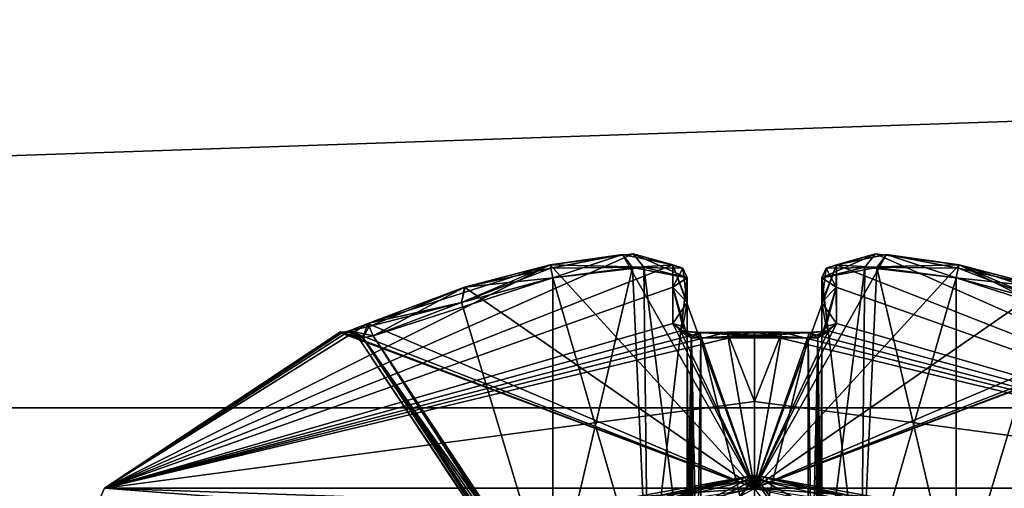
# Model space of a CAD drawing. Extents: x -200 to 200, y -702 to 625.
# Tile 626 of 656: x -105.46 to -98.14, y 549.4 to 552.88. Entities that reach past the tile are written whole.
import ezdxf

# ---------------------------------------------------------------- set-up
doc = ezdxf.new("R2010")
doc.units = 0
doc.header["$LTSCALE"] = 17.087905
for name, color, linetype in [('15', 7, 'CONTINUOUS'), ('16', 7, 'CONTINUOUS'), ('1874', 7, 'CONTINUOUS'), ('1875', 7, 'CONTINUOUS'), ('1892', 7, 'CONTINUOUS'), ('1893', 7, 'CONTINUOUS'), ('2253', 7, 'CONTINUOUS'), ('2254', 7, 'CONTINUOUS'), ('2256', 7, 'CONTINUOUS'), ('2257', 7, 'CONTINUOUS'), ('2747', 7, 'CONTINUOUS'), ('2748', 7, 'CONTINUOUS'), ('3930', 7, 'CONTINUOUS'), ('3935', 7, 'CONTINUOUS'), ('3938', 7, 'CONTINUOUS'), ('3939', 7, 'CONTINUOUS'), ('3940', 7, 'CONTINUOUS'), ('3942', 7, 'CONTINUOUS'), ('3943', 7, 'CONTINUOUS'), ('3944', 7, 'CONTINUOUS'), ('3945', 7, 'CONTINUOUS'), ('3946', 7, 'CONTINUOUS'), ('3947', 7, 'CONTINUOUS'), ('3948', 7, 'CONTINUOUS'), ('3949', 7, 'CONTINUOUS'), ('3950', 7, 'CONTINUOUS'), ('3951', 7, 'CONTINUOUS'), ('3952', 7, 'CONTINUOUS'), ('3953', 7, 'CONTINUOUS'), ('3954', 7, 'CONTINUOUS'), ('3955', 7, 'CONTINUOUS'), ('3956', 7, 'CONTINUOUS'), ('3957', 7, 'CONTINUOUS'), ('3958', 7, 'CONTINUOUS'), ('3960', 7, 'CONTINUOUS'), ('3962', 7, 'CONTINUOUS'), ('3964', 7, 'CONTINUOUS'), ('3970', 7, 'CONTINUOUS'), ('3971', 7, 'CONTINUOUS'), ('3974', 7, 'CONTINUOUS'), ('3975', 7, 'CONTINUOUS'), ('3976', 7, 'CONTINUOUS'), ('3977', 7, 'CONTINUOUS'), ('3978', 7, 'CONTINUOUS'), ('3979', 7, 'CONTINUOUS'), ('3980', 7, 'CONTINUOUS'), ('3984', 7, 'CONTINUOUS'), ('3985', 7, 'CONTINUOUS'), ('3986', 7, 'CONTINUOUS'), ('3987', 7, 'CONTINUOUS'), ('3988', 7, 'CONTINUOUS'), ('3989', 7, 'CONTINUOUS'), ('3990', 7, 'CONTINUOUS'), ('3991', 7, 'CONTINUOUS'), ('3992', 7, 'CONTINUOUS'), ('3993', 7, 'CONTINUOUS'), ('3994', 7, 'CONTINUOUS'), ('3995', 7, 'CONTINUOUS'), ('3996', 7, 'CONTINUOUS'), ('3997', 7, 'CONTINUOUS')]:
    doc.layers.add(name, color=color, linetype=linetype)

msp = doc.modelspace()

# ---------------------------------------------------------------- linework, layer by layer
at = {"layer": '15', "color": 7, "linetype": 'CONTINUOUS'}
for points in [[(160, 550, -11), (160, 539), (-160, 550, -11), (160, 550, -11)], [(160, 550, 11), (-160, 550, 11), (-160, 539), (160, 550, 11)], [(160, 539), (160, 550, 11), (-160, 539), (160, 539)], [(-160, 550, -11), (160, 539), (-160, 539), (-160, 550, -11)]]:
    msp.add_3dface(points, dxfattribs=at)
at = {"layer": '16', "color": 7, "linetype": 'CONTINUOUS'}
for points in [[(160, 561), (-160, 561), (-160, 550, 11), (160, 561)], [(160, 550, 11), (160, 561), (-160, 550, 11), (160, 550, 11)], [(160, 550, -11), (-160, 550, -11), (-160, 561), (160, 550, -11)], [(160, 561), (160, 550, -11), (-160, 561), (160, 561)]]:
    msp.add_3dface(points, dxfattribs=at)
at = {"layer": '1874', "color": 7, "linetype": 'CONTINUOUS'}
for points in [[(-100, 549.5, 25.05), (-114.4997, 528.1479, 16.65), (-103.5128, 548.8595, 26.42), (-100, 549.5, 25.05)], [(-100, 549.5, 16.65), (-114.4997, 528.1479, 16.65), (-100, 549.5, 25.05), (-100, 549.5, 16.65)], [(-109.459, 544.2953, 68.55), (-100, 549.5, 68.55), (-105.1491, 548.0987, 51.65), (-109.459, 544.2953, 68.55)], [(-105.1491, 548.0987, 51.65), (-100, 549.5, 68.55), (-104.0822, 548.6304, 54.7596), (-105.1491, 548.0987, 51.65)], [(-104.0822, 548.6304, 54.7596), (-100, 549.5, 68.55), (-100, 549.5, 56.75), (-104.0822, 548.6304, 54.7596)]]:
    msp.add_3dface(points, dxfattribs=at)
at = {"layer": '1875', "color": 7, "linetype": 'CONTINUOUS'}
for points in [[(-100, 549.5, 56.75), (-85.5352, 529.4963, 68.55), (-96.4803, 548.857, 55.3732), (-100, 549.5, 56.75)], [(-100, 549.5, 16.65), (-95.9103, 548.6271, 27.05), (-90.1709, 543.8064, 16.65), (-100, 549.5, 16.65)], [(-100, 549.5, 16.65), (-100, 549.5, 25.05), (-95.9103, 548.6271, 27.05), (-100, 549.5, 16.65)], [(-100, 549.5, 56.75), (-100, 549.5, 68.55), (-85.5352, 529.4963, 68.55), (-100, 549.5, 56.75)]]:
    msp.add_3dface(points, dxfattribs=at)
at = {"layer": '1892', "color": 7, "linetype": 'CONTINUOUS'}
for points in [[(-113.499, 528.1431, 15.65), (-114.4997, 528.1479, 16.65), (-100, 549.5, 16.65), (-113.499, 528.1431, 15.65)], [(-113.499, 528.1431, 15.65), (-100, 549.5, 16.65), (-100, 549.2071, 15.9429), (-113.499, 528.1431, 15.65)]]:
    msp.add_3dface(points, dxfattribs=at)
at = {"layer": '1893', "color": 7, "linetype": 'CONTINUOUS'}
msp.add_3dface([(-100, 549.5, 16.65), (-90.1709, 543.8064, 16.65), (-100, 549.2071, 15.9429), (-100, 549.5, 16.65)], dxfattribs=at)
at = {"layer": '2253', "color": 7, "linetype": 'CONTINUOUS'}
for points in [[(-96.0297, 548.5355, 27.1108), (-100, 549.5, 25.05), (-100, 549.4707, 25.1207), (-96.0297, 548.5355, 27.1108)], [(-95.9103, 548.6271, 27.05), (-100, 549.5, 25.05), (-96.0297, 548.5355, 27.1108), (-95.9103, 548.6271, 27.05)], [(-100, 549.4, 25.15), (-96.0297, 548.5355, 27.1108), (-100, 549.4707, 25.1207), (-100, 549.4, 25.15)]]:
    msp.add_3dface(points, dxfattribs=at)
at = {"layer": '2254', "color": 7, "linetype": 'CONTINUOUS'}
for points in [[(-100, 549.5, 25.05), (-103.5128, 548.8595, 26.42), (-100, 549.4707, 25.1207), (-100, 549.5, 25.05)], [(-103.5128, 548.8595, 26.42), (-100, 549.4, 25.15), (-100, 549.4707, 25.1207), (-103.5128, 548.8595, 26.42)]]:
    msp.add_3dface(points, dxfattribs=at)
at = {"layer": '2256', "color": 7, "linetype": 'CONTINUOUS'}
for points in [[(-104.0822, 548.6304, 54.7596), (-100, 549.5, 56.75), (-103.963, 548.5387, 54.6987), (-104.0822, 548.6304, 54.7596)], [(-103.963, 548.5387, 54.6987), (-100, 549.5, 56.75), (-100, 549.4707, 56.6793), (-103.963, 548.5387, 54.6987)], [(-100, 549.4, 56.65), (-103.963, 548.5387, 54.6987), (-100, 549.4707, 56.6793), (-100, 549.4, 56.65)]]:
    msp.add_3dface(points, dxfattribs=at)
at = {"layer": '2257', "color": 7, "linetype": 'CONTINUOUS'}
for points in [[(-100, 549.5, 56.75), (-96.4803, 548.857, 55.3732), (-100, 549.4707, 56.6793), (-100, 549.5, 56.75)], [(-96.4803, 548.857, 55.3732), (-100, 549.4, 56.65), (-100, 549.4707, 56.6793), (-96.4803, 548.857, 55.3732)]]:
    msp.add_3dface(points, dxfattribs=at)
at = {"layer": '2747', "color": 7, "linetype": 'CONTINUOUS'}
for points in [[(-100, 549.5, 68.55), (-109.459, 544.2953, 68.55), (-100, 549.4707, 68.6207), (-100, 549.5, 68.55)], [(-109.459, 544.2953, 68.55), (-100, 549.4, 68.65), (-100, 549.4707, 68.6207), (-109.459, 544.2953, 68.55)]]:
    msp.add_3dface(points, dxfattribs=at)
at = {"layer": '2748', "color": 7, "linetype": 'CONTINUOUS'}
for points in [[(-100, 549.5, 68.55), (-85.6361, 529.4913, 68.65), (-85.5352, 529.4963, 68.55), (-100, 549.5, 68.55)], [(-85.6361, 529.4913, 68.65), (-100, 549.5, 68.55), (-100, 549.4707, 68.6207), (-85.6361, 529.4913, 68.65)], [(-100, 549.4, 68.65), (-85.6361, 529.4913, 68.65), (-100, 549.4707, 68.6207), (-100, 549.4, 68.65)]]:
    msp.add_3dface(points, dxfattribs=at)
at = {"layer": '3930', "color": 7, "linetype": 'CONTINUOUS'}
for points in [[(-99.3916, 551.0625, 47.129), (-99.0188, 551.1403, 47.8649), (-100, 549.4038, 43.8167), (-99.3916, 551.0625, 47.129)], [(-99.0188, 551.1403, 47.8649), (-98.479, 551.0625, 48.0416), (-100, 549.4038, 43.8167), (-99.0188, 551.1403, 47.8649)], [(-99.0992, 551.1432, 49.5015), (-99.3916, 551.0625, 50.171), (-95.1667, 549.4038, 48.65), (-99.0992, 551.1432, 49.5015)], [(-98.479, 551.0625, 49.2584), (-99.0992, 551.1432, 49.5015), (-95.1667, 549.4038, 48.65), (-98.479, 551.0625, 49.2584)], [(-99.3916, 550.627, 45.7733), (-99.3916, 551.0625, 47.129), (-100, 549.4038, 43.8167), (-99.3916, 550.627, 45.7733)], [(-98.479, 551.0625, 48.0416), (-97.8441, 550.8953, 48.0418), (-100, 549.4038, 43.8167), (-98.479, 551.0625, 48.0416)], [(-99.3917, 550.8968, 46.4989), (-99.3916, 551.0625, 47.129), (-99.3916, 550.627, 45.7733), (-99.3917, 550.8968, 46.4989)], [(-99.3916, 551.0625, 50.171), (-99.3917, 550.8968, 50.8011), (-95.1667, 549.4038, 48.65), (-99.3916, 551.0625, 50.171)], [(-97.1233, 550.627, 49.2584), (-98.479, 551.0625, 49.2584), (-95.1667, 549.4038, 48.65), (-97.1233, 550.627, 49.2584)], [(-97.8489, 550.8968, 49.2583), (-98.479, 551.0625, 49.2584), (-97.1233, 550.627, 49.2584), (-97.8489, 550.8968, 49.2583)], [(-97.8441, 550.8953, 48.0418), (-97.1233, 550.627, 48.0416), (-100, 549.4038, 43.8167), (-97.8441, 550.8953, 48.0418)], [(-99.3917, 550.8968, 50.8011), (-99.3916, 550.627, 51.5267), (-95.1667, 549.4038, 48.65), (-99.3917, 550.8968, 50.8011)], [(-99.4503, 550.572, 45.6385), (-99.3916, 550.627, 45.7733), (-100, 549.4038, 43.8167), (-99.4503, 550.572, 45.6385)], [(-97.1233, 550.627, 48.0416), (-96.9865, 550.5712, 48.1024), (-100, 549.4038, 43.8167), (-97.1233, 550.627, 48.0416)], [(-99.5944, 550.5545, 45.578), (-99.4503, 550.572, 45.6385), (-100, 549.4038, 43.8167), (-99.5944, 550.5545, 45.578)], [(-96.9865, 550.5712, 48.1024), (-96.928, 550.5545, 48.2444), (-100, 549.4038, 43.8167), (-96.9865, 550.5712, 48.1024)], [(-99.4524, 550.5712, 51.6635), (-99.5944, 550.5545, 51.722), (-95.1667, 549.4038, 48.65), (-99.4524, 550.5712, 51.6635)], [(-99.3916, 550.627, 51.5267), (-99.4524, 550.5712, 51.6635), (-95.1667, 549.4038, 48.65), (-99.3916, 550.627, 51.5267)], [(-100, 550.564, 45.5717), (-99.797, 550.5616, 45.5732), (-100, 550.0479, 44.6519), (-100, 550.564, 45.5717)], [(-96.928, 550.5545, 48.2444), (-96.9216, 550.564, 48.65), (-100, 549.4038, 43.8167), (-96.928, 550.5545, 48.2444)], [(-100, 549.4038, 43.8167), (-96.9216, 550.564, 48.65), (-95.1667, 549.4038, 48.65), (-100, 549.4038, 43.8167)], [(-95.1667, 549.4038, 48.65), (-100, 550.564, 51.7283), (-100, 550.0479, 52.6481), (-95.1667, 549.4038, 48.65)], [(-99.797, 550.5616, 51.7268), (-100, 550.564, 51.7283), (-95.1667, 549.4038, 48.65), (-99.797, 550.5616, 51.7268)], [(-99.797, 550.5616, 45.5732), (-99.5944, 550.5545, 45.578), (-100, 549.4038, 43.8167), (-99.797, 550.5616, 45.5732)], [(-100, 550.0479, 44.6519), (-99.797, 550.5616, 45.5732), (-100, 549.4038, 43.8167), (-100, 550.0479, 44.6519)], [(-99.5944, 550.5545, 51.722), (-99.797, 550.5616, 51.7268), (-95.1667, 549.4038, 48.65), (-99.5944, 550.5545, 51.722)], [(-100, 549.4038, 53.4833), (-95.1667, 549.4038, 48.65), (-100, 550.0479, 52.6481), (-100, 549.4038, 53.4833)]]:
    msp.add_3dface(points, dxfattribs=at)
at = {"layer": '3935', "color": 7, "linetype": 'CONTINUOUS'}
for points in [[(-100.9028, 551.1432, 47.8003), (-100.6084, 551.0625, 47.129), (-104.8333, 549.4038, 48.65), (-100.9028, 551.1432, 47.8003)], [(-101.521, 551.0625, 48.0416), (-100.9028, 551.1432, 47.8003), (-104.8333, 549.4038, 48.65), (-101.521, 551.0625, 48.0416)], [(-101.521, 551.0625, 49.2584), (-100, 549.4038, 53.4833), (-100.9812, 551.1403, 49.4351), (-101.521, 551.0625, 49.2584)], [(-100.9812, 551.1403, 49.4351), (-100, 549.4038, 53.4833), (-100.6084, 551.0625, 50.171), (-100.9812, 551.1403, 49.4351)], [(-104.8333, 549.4038, 48.65), (-100.6084, 551.0625, 47.129), (-100.6083, 550.8968, 46.4989), (-104.8333, 549.4038, 48.65)], [(-102.8767, 550.627, 48.0416), (-101.521, 551.0625, 48.0416), (-104.8333, 549.4038, 48.65), (-102.8767, 550.627, 48.0416)], [(-102.1511, 550.8968, 48.0417), (-101.521, 551.0625, 48.0416), (-102.8767, 550.627, 48.0416), (-102.1511, 550.8968, 48.0417)], [(-102.1559, 550.8953, 49.2582), (-100, 549.4038, 53.4833), (-101.521, 551.0625, 49.2584), (-102.1559, 550.8953, 49.2582)], [(-100.6083, 550.8968, 50.8011), (-100.6084, 551.0625, 50.171), (-100.6084, 550.627, 51.5267), (-100.6083, 550.8968, 50.8011)], [(-100.6084, 551.0625, 50.171), (-100, 549.4038, 53.4833), (-100.6084, 550.627, 51.5267), (-100.6084, 551.0625, 50.171)], [(-100.6084, 550.627, 45.7733), (-104.8333, 549.4038, 48.65), (-100.6083, 550.8968, 46.4989), (-100.6084, 550.627, 45.7733)], [(-102.8767, 550.627, 49.2584), (-100, 549.4038, 53.4833), (-102.1559, 550.8953, 49.2582), (-102.8767, 550.627, 49.2584)], [(-100.5476, 550.5712, 45.6365), (-104.8333, 549.4038, 48.65), (-100.6084, 550.627, 45.7733), (-100.5476, 550.5712, 45.6365)], [(-103.0115, 550.572, 48.1003), (-102.8767, 550.627, 48.0416), (-104.8333, 549.4038, 48.65), (-103.0115, 550.572, 48.1003)], [(-103.072, 550.5545, 48.2444), (-103.0115, 550.572, 48.1003), (-104.8333, 549.4038, 48.65), (-103.072, 550.5545, 48.2444)], [(-100.4056, 550.5545, 45.578), (-104.8333, 549.4038, 48.65), (-100.5476, 550.5712, 45.6365), (-100.4056, 550.5545, 45.578)], [(-103.072, 550.5545, 49.0556), (-100, 549.4038, 53.4833), (-103.0135, 550.5712, 49.1976), (-103.072, 550.5545, 49.0556)], [(-103.0135, 550.5712, 49.1976), (-100, 549.4038, 53.4833), (-102.8767, 550.627, 49.2584), (-103.0135, 550.5712, 49.1976)], [(-100.6084, 550.627, 51.5267), (-100, 549.4038, 53.4833), (-100.5497, 550.572, 51.6615), (-100.6084, 550.627, 51.5267)], [(-100.5497, 550.572, 51.6615), (-100, 549.4038, 53.4833), (-100.4056, 550.5545, 51.722), (-100.5497, 550.572, 51.6615)], [(-100, 549.4038, 53.4833), (-103.0784, 550.564, 48.65), (-104.8333, 549.4038, 48.65), (-100, 549.4038, 53.4833)], [(-100, 550.564, 45.5717), (-104.8333, 549.4038, 48.65), (-100.203, 550.5616, 45.5732), (-100, 550.564, 45.5717)], [(-100, 550.564, 45.5717), (-100, 550.0479, 44.6519), (-104.8333, 549.4038, 48.65), (-100, 550.564, 45.5717)], [(-103.0784, 550.564, 48.65), (-103.072, 550.5545, 48.2444), (-104.8333, 549.4038, 48.65), (-103.0784, 550.564, 48.65)], [(-100.203, 550.5616, 45.5732), (-104.8333, 549.4038, 48.65), (-100.4056, 550.5545, 45.578), (-100.203, 550.5616, 45.5732)], [(-103.0784, 550.564, 48.65), (-100, 549.4038, 53.4833), (-103.072, 550.5545, 49.0556), (-103.0784, 550.564, 48.65)], [(-100.4056, 550.5545, 51.722), (-100, 549.4038, 53.4833), (-100.203, 550.5616, 51.7268), (-100.4056, 550.5545, 51.722)], [(-100, 550.0479, 52.6481), (-100, 550.564, 51.7283), (-100.203, 550.5616, 51.7268), (-100, 550.0479, 52.6481)], [(-100, 549.4038, 53.4833), (-100, 550.0479, 52.6481), (-100.203, 550.5616, 51.7268), (-100, 549.4038, 53.4833)], [(-100, 550.0479, 44.6519), (-100, 549.4038, 43.8167), (-104.8333, 549.4038, 48.65), (-100, 550.0479, 44.6519)]]:
    msp.add_3dface(points, dxfattribs=at)
at = {"layer": '3938', "color": 7, "linetype": 'CONTINUOUS'}
for points in [[(-100.5, 550.9651, 47.15), (-100.5, 550.5356, 45.813), (-100.5, 550.7833, 46.4708), (-100.5, 550.9651, 47.15)], [(-100.5, 548.523, 47.15), (-100.5, 550.5356, 45.813), (-100.5, 550.9651, 47.15), (-100.5, 548.523, 47.15)], [(-100.5, 548.523, 50.15), (-100.5, 550.9651, 50.15), (-100.5, 550.7833, 50.8292), (-100.5, 548.523, 50.15)], [(-100.5, 550.5356, 51.487), (-100.5, 548.523, 50.15), (-100.5, 550.7833, 50.8292), (-100.5, 550.5356, 51.487)]]:
    msp.add_3dface(points, dxfattribs=at)
at = {"layer": '3939', "color": 7, "linetype": 'CONTINUOUS'}
for points in [[(-99.5, 550.5356, 45.813), (-99.5, 550.9651, 47.15), (-99.5, 550.7833, 46.4707), (-99.5, 550.5356, 45.813)], [(-99.5, 548.523, 47.15), (-99.5, 550.9651, 47.15), (-99.5, 550.5356, 45.813), (-99.5, 548.523, 47.15)]]:
    msp.add_3dface(points, dxfattribs=at)
at = {"layer": '3940', "color": 7, "linetype": 'CONTINUOUS'}
for points in [[(-100.4, 550.5194, 45.7037), (-99.6, 550.5194, 45.7037), (-100, 550.5288, 45.6974), (-100.4, 550.5194, 45.7037)], [(-99.6, 547.2947, 47.846), (-99.6, 550.5194, 45.7037), (-100.4, 547.2947, 47.846), (-99.6, 547.2947, 47.846)], [(-100.4, 547.2947, 47.846), (-99.6, 550.5194, 45.7037), (-100.4, 550.5194, 45.7037), (-100.4, 547.2947, 47.846)]]:
    msp.add_3dface(points, dxfattribs=at)
at = {"layer": '3942', "color": 7, "linetype": 'CONTINUOUS'}
for points in [[(-98.5, 550.9651, 48.15), (-98.5, 548.523, 48.15), (-97.8207, 550.7833, 48.15), (-98.5, 550.9651, 48.15)], [(-98.5, 548.523, 48.15), (-97.163, 550.5356, 48.15), (-97.8207, 550.7833, 48.15), (-98.5, 548.523, 48.15)]]:
    msp.add_3dface(points, dxfattribs=at)
at = {"layer": '3943', "color": 7, "linetype": 'CONTINUOUS'}
for points in [[(-98.5, 548.523, 49.15), (-98.5, 550.9651, 49.15), (-97.163, 550.5356, 49.15), (-98.5, 548.523, 49.15)], [(-97.163, 550.5356, 49.15), (-98.5, 550.9651, 49.15), (-97.8207, 550.7833, 49.15), (-97.163, 550.5356, 49.15)]]:
    msp.add_3dface(points, dxfattribs=at)
at = {"layer": '3944', "color": 7, "linetype": 'CONTINUOUS'}
for points in [[(-99.196, 547.2947, 48.25), (-97.0537, 550.5194, 49.05), (-97.0537, 550.5194, 48.25), (-99.196, 547.2947, 48.25)], [(-99.196, 547.2947, 49.05), (-97.0537, 550.5194, 49.05), (-99.196, 547.2947, 48.25), (-99.196, 547.2947, 49.05)]]:
    msp.add_3dface(points, dxfattribs=at)
at = {"layer": '3945', "color": 7, "linetype": 'CONTINUOUS'}
for points in [[(-99.5, 550.9651, 50.15), (-99.5, 548.523, 50.15), (-99.5, 550.7833, 50.8292), (-99.5, 550.9651, 50.15)], [(-99.5, 548.523, 50.15), (-99.5, 550.5356, 51.487), (-99.5, 550.7833, 50.8292), (-99.5, 548.523, 50.15)]]:
    msp.add_3dface(points, dxfattribs=at)
at = {"layer": '3946', "color": 7, "linetype": 'CONTINUOUS'}
for points in [[(-99.6, 550.5194, 51.5963), (-100.4, 550.5194, 51.5963), (-100, 550.5288, 51.6026), (-99.6, 550.5194, 51.5963)], [(-100.4, 547.2947, 49.454), (-100.4, 550.5194, 51.5963), (-99.6, 547.2947, 49.454), (-100.4, 547.2947, 49.454)], [(-99.6, 547.2947, 49.454), (-100.4, 550.5194, 51.5963), (-99.6, 550.5194, 51.5963), (-99.6, 547.2947, 49.454)]]:
    msp.add_3dface(points, dxfattribs=at)
at = {"layer": '3947', "color": 7, "linetype": 'CONTINUOUS'}
for points in [[(-101.5, 550.9651, 49.15), (-101.5, 548.523, 49.15), (-102.1793, 550.7833, 49.15), (-101.5, 550.9651, 49.15)], [(-101.5, 548.523, 49.15), (-102.837, 550.5356, 49.15), (-102.1793, 550.7833, 49.15), (-101.5, 548.523, 49.15)]]:
    msp.add_3dface(points, dxfattribs=at)
at = {"layer": '3948', "color": 7, "linetype": 'CONTINUOUS'}
for points in [[(-102.837, 550.5356, 48.15), (-101.5, 550.9651, 48.15), (-102.1793, 550.7833, 48.15), (-102.837, 550.5356, 48.15)], [(-101.5, 548.523, 48.15), (-101.5, 550.9651, 48.15), (-102.837, 550.5356, 48.15), (-101.5, 548.523, 48.15)]]:
    msp.add_3dface(points, dxfattribs=at)
at = {"layer": '3949', "color": 7, "linetype": 'CONTINUOUS'}
for points in [[(-102.9463, 550.5194, 49.05), (-102.9463, 550.5194, 48.25), (-102.9526, 550.5288, 48.65), (-102.9463, 550.5194, 49.05)], [(-100.804, 547.2947, 48.25), (-102.9463, 550.5194, 48.25), (-100.804, 547.2947, 49.05), (-100.804, 547.2947, 48.25)], [(-100.804, 547.2947, 49.05), (-102.9463, 550.5194, 48.25), (-102.9463, 550.5194, 49.05), (-100.804, 547.2947, 49.05)]]:
    msp.add_3dface(points, dxfattribs=at)
at = {"layer": '3950', "color": 7, "linetype": 'CONTINUOUS'}
for points in [[(-99.6, 547.2947, 49.454), (-99.6, 550.5194, 51.5963), (-99.53, 550.5201, 51.5625), (-99.6, 547.2947, 49.454)], [(-99.5556, 547.3004, 49.4454), (-99.6, 547.2947, 49.454), (-99.53, 550.5201, 51.5625), (-99.5556, 547.3004, 49.4454)], [(-99.5204, 547.3165, 49.4212), (-99.5556, 547.3004, 49.4454), (-99.53, 550.5201, 51.5625), (-99.5204, 547.3165, 49.4212)], [(-99.5, 550.5356, 51.487), (-99.5204, 547.3165, 49.4212), (-99.53, 550.5201, 51.5625), (-99.5, 550.5356, 51.487)], [(-99.5204, 547.3165, 49.4212), (-99.5, 550.5356, 51.487), (-99.5036, 548.0842, 49.8903), (-99.5204, 547.3165, 49.4212)], [(-99.5, 550.5356, 51.487), (-99.5, 548.523, 50.15), (-99.5036, 548.0842, 49.8903), (-99.5, 550.5356, 51.487)]]:
    msp.add_3dface(points, dxfattribs=at)
at = {"layer": '3951', "color": 7, "linetype": 'CONTINUOUS'}
for points in [[(-100.5, 548.523, 50.15), (-100.5, 550.5356, 51.487), (-100.471, 550.5203, 51.5614), (-100.5, 548.523, 50.15)], [(-100.4964, 548.0842, 49.8903), (-100.5, 548.523, 50.15), (-100.471, 550.5203, 51.5614), (-100.4964, 548.0842, 49.8903)], [(-100.4796, 547.3165, 49.4212), (-100.4964, 548.0842, 49.8903), (-100.471, 550.5203, 51.5614), (-100.4796, 547.3165, 49.4212)], [(-100.4444, 547.3004, 49.4454), (-100.4796, 547.3165, 49.4212), (-100.471, 550.5203, 51.5614), (-100.4444, 547.3004, 49.4454)], [(-100.4, 550.5194, 51.5963), (-100.4444, 547.3004, 49.4454), (-100.471, 550.5203, 51.5614), (-100.4, 550.5194, 51.5963)], [(-100.4, 550.5194, 51.5963), (-100.4, 547.2947, 49.454), (-100.4444, 547.3004, 49.4454), (-100.4, 550.5194, 51.5963)]]:
    msp.add_3dface(points, dxfattribs=at)
at = {"layer": '3952', "color": 7, "linetype": 'CONTINUOUS'}
for points in [[(-102.9463, 550.5194, 48.25), (-100.7954, 547.3004, 48.2056), (-102.9114, 550.5203, 48.179), (-102.9463, 550.5194, 48.25)], [(-102.9463, 550.5194, 48.25), (-100.804, 547.2947, 48.25), (-100.7954, 547.3004, 48.2056), (-102.9463, 550.5194, 48.25)], [(-101.5, 548.523, 48.15), (-102.837, 550.5356, 48.15), (-102.9114, 550.5203, 48.179), (-101.5, 548.523, 48.15)], [(-101.2505, 548.1012, 48.1533), (-101.5, 548.523, 48.15), (-102.9114, 550.5203, 48.179), (-101.2505, 548.1012, 48.1533)], [(-100.7712, 547.3165, 48.1704), (-101.2505, 548.1012, 48.1533), (-102.9114, 550.5203, 48.179), (-100.7712, 547.3165, 48.1704)], [(-100.7954, 547.3004, 48.2056), (-100.7712, 547.3165, 48.1704), (-102.9114, 550.5203, 48.179), (-100.7954, 547.3004, 48.2056)]]:
    msp.add_3dface(points, dxfattribs=at)
at = {"layer": '3953', "color": 7, "linetype": 'CONTINUOUS'}
for points in [[(-100.5, 550.5356, 45.813), (-100.4796, 547.3165, 47.8788), (-100.47, 550.5201, 45.7375), (-100.5, 550.5356, 45.813)], [(-100.4796, 547.3165, 47.8788), (-100.5, 550.5356, 45.813), (-100.4967, 548.1012, 47.3995), (-100.4796, 547.3165, 47.8788)], [(-100.5, 550.5356, 45.813), (-100.5, 548.523, 47.15), (-100.4967, 548.1012, 47.3995), (-100.5, 550.5356, 45.813)], [(-100.4796, 547.3165, 47.8788), (-100.4444, 547.3004, 47.8546), (-100.47, 550.5201, 45.7375), (-100.4796, 547.3165, 47.8788)], [(-100.4444, 547.3004, 47.8546), (-100.4, 547.2947, 47.846), (-100.47, 550.5201, 45.7375), (-100.4444, 547.3004, 47.8546)], [(-100.4, 547.2947, 47.846), (-100.4, 550.5194, 45.7037), (-100.47, 550.5201, 45.7375), (-100.4, 547.2947, 47.846)]]:
    msp.add_3dface(points, dxfattribs=at)
at = {"layer": '3954', "color": 7, "linetype": 'CONTINUOUS'}
for points in [[(-99.2288, 547.3165, 48.1704), (-97.163, 550.5356, 48.15), (-98.7597, 548.0842, 48.1536), (-99.2288, 547.3165, 48.1704)], [(-97.163, 550.5356, 48.15), (-99.2288, 547.3165, 48.1704), (-97.0875, 550.5201, 48.18), (-97.163, 550.5356, 48.15)], [(-99.2288, 547.3165, 48.1704), (-99.2046, 547.3004, 48.2056), (-97.0875, 550.5201, 48.18), (-99.2288, 547.3165, 48.1704)], [(-99.2046, 547.3004, 48.2056), (-99.196, 547.2947, 48.25), (-97.0875, 550.5201, 48.18), (-99.2046, 547.3004, 48.2056)], [(-99.196, 547.2947, 48.25), (-97.0537, 550.5194, 48.25), (-97.0875, 550.5201, 48.18), (-99.196, 547.2947, 48.25)], [(-97.163, 550.5356, 48.15), (-98.5, 548.523, 48.15), (-98.7597, 548.0842, 48.1536), (-97.163, 550.5356, 48.15)]]:
    msp.add_3dface(points, dxfattribs=at)
at = {"layer": '3955', "color": 7, "linetype": 'CONTINUOUS'}
for points in [[(-100.804, 547.2947, 49.05), (-102.9463, 550.5194, 49.05), (-102.9125, 550.5201, 49.12), (-100.804, 547.2947, 49.05)], [(-102.837, 550.5356, 49.15), (-100.7712, 547.3165, 49.1296), (-102.9125, 550.5201, 49.12), (-102.837, 550.5356, 49.15)], [(-100.7712, 547.3165, 49.1296), (-100.7954, 547.3004, 49.0944), (-102.9125, 550.5201, 49.12), (-100.7712, 547.3165, 49.1296)], [(-100.7954, 547.3004, 49.0944), (-100.804, 547.2947, 49.05), (-102.9125, 550.5201, 49.12), (-100.7954, 547.3004, 49.0944)], [(-102.837, 550.5356, 49.15), (-101.5, 548.523, 49.15), (-101.2403, 548.0842, 49.1464), (-102.837, 550.5356, 49.15)], [(-100.7712, 547.3165, 49.1296), (-102.837, 550.5356, 49.15), (-101.2403, 548.0842, 49.1464), (-100.7712, 547.3165, 49.1296)]]:
    msp.add_3dface(points, dxfattribs=at)
at = {"layer": '3956', "color": 7, "linetype": 'CONTINUOUS'}
for points in [[(-99.2046, 547.3004, 49.0944), (-99.2288, 547.3165, 49.1296), (-97.0886, 550.5203, 49.121), (-99.2046, 547.3004, 49.0944)], [(-99.2288, 547.3165, 49.1296), (-98.7597, 548.0842, 49.1464), (-97.0886, 550.5203, 49.121), (-99.2288, 547.3165, 49.1296)], [(-97.0537, 550.5194, 49.05), (-99.2046, 547.3004, 49.0944), (-97.0886, 550.5203, 49.121), (-97.0537, 550.5194, 49.05)], [(-97.0537, 550.5194, 49.05), (-99.196, 547.2947, 49.05), (-99.2046, 547.3004, 49.0944), (-97.0537, 550.5194, 49.05)], [(-98.7597, 548.0842, 49.1464), (-98.5, 548.523, 49.15), (-97.0886, 550.5203, 49.121), (-98.7597, 548.0842, 49.1464)], [(-98.5, 548.523, 49.15), (-97.163, 550.5356, 49.15), (-97.0886, 550.5203, 49.121), (-98.5, 548.523, 49.15)]]:
    msp.add_3dface(points, dxfattribs=at)
at = {"layer": '3957', "color": 7, "linetype": 'CONTINUOUS'}
for points in [[(-99.6, 550.5194, 45.7037), (-99.5556, 547.3004, 47.8546), (-99.529, 550.5203, 45.7386), (-99.6, 550.5194, 45.7037)], [(-99.6, 550.5194, 45.7037), (-99.6, 547.2947, 47.846), (-99.5556, 547.3004, 47.8546), (-99.6, 550.5194, 45.7037)], [(-99.5556, 547.3004, 47.8546), (-99.5204, 547.3165, 47.8788), (-99.529, 550.5203, 45.7386), (-99.5556, 547.3004, 47.8546)], [(-99.5, 548.523, 47.15), (-99.5, 550.5356, 45.813), (-99.529, 550.5203, 45.7386), (-99.5, 548.523, 47.15)], [(-99.5036, 548.0842, 47.4097), (-99.5, 548.523, 47.15), (-99.529, 550.5203, 45.7386), (-99.5036, 548.0842, 47.4097)], [(-99.5204, 547.3165, 47.8788), (-99.5036, 548.0842, 47.4097), (-99.529, 550.5203, 45.7386), (-99.5204, 547.3165, 47.8788)]]:
    msp.add_3dface(points, dxfattribs=at)
at = {"layer": '3958', "color": 7, "linetype": 'CONTINUOUS'}
for points in [[(-99.5, 550.9651, 47.15), (-99.2071, 548.523, 47.8571), (-99.0915, 551.0418, 47.9563), (-99.5, 550.9651, 47.15)], [(-99.2071, 548.523, 47.8571), (-98.5, 548.523, 48.15), (-99.0915, 551.0418, 47.9563), (-99.2071, 548.523, 47.8571)], [(-98.5, 548.523, 48.15), (-98.5, 550.9651, 48.15), (-99.0915, 551.0418, 47.9563), (-98.5, 548.523, 48.15)], [(-99.5, 550.9651, 47.15), (-99.5, 548.523, 47.15), (-99.2071, 548.523, 47.8571), (-99.5, 550.9651, 47.15)]]:
    msp.add_3dface(points, dxfattribs=at)
at = {"layer": '3960', "color": 7, "linetype": 'CONTINUOUS'}
for points in [[(-99.2071, 548.523, 49.4429), (-99.5, 548.523, 50.15), (-99.1796, 551.0447, 49.4164), (-99.2071, 548.523, 49.4429)], [(-99.5, 548.523, 50.15), (-99.5, 550.9651, 50.15), (-99.1796, 551.0447, 49.4164), (-99.5, 548.523, 50.15)], [(-98.5, 550.9651, 49.15), (-99.2071, 548.523, 49.4429), (-99.1796, 551.0447, 49.4164), (-98.5, 550.9651, 49.15)], [(-98.5, 550.9651, 49.15), (-98.5, 548.523, 49.15), (-99.2071, 548.523, 49.4429), (-98.5, 550.9651, 49.15)]]:
    msp.add_3dface(points, dxfattribs=at)
at = {"layer": '3962', "color": 7, "linetype": 'CONTINUOUS'}
for points in [[(-100.7929, 548.523, 49.4429), (-101.5, 548.523, 49.15), (-100.9085, 551.0418, 49.3437), (-100.7929, 548.523, 49.4429)], [(-101.5, 548.523, 49.15), (-101.5, 550.9651, 49.15), (-100.9085, 551.0418, 49.3437), (-101.5, 548.523, 49.15)], [(-100.5, 550.9651, 50.15), (-100.7929, 548.523, 49.4429), (-100.9085, 551.0418, 49.3437), (-100.5, 550.9651, 50.15)], [(-100.5, 550.9651, 50.15), (-100.5, 548.523, 50.15), (-100.7929, 548.523, 49.4429), (-100.5, 550.9651, 50.15)]]:
    msp.add_3dface(points, dxfattribs=at)
at = {"layer": '3964', "color": 7, "linetype": 'CONTINUOUS'}
for points in [[(-101.5, 550.9651, 48.15), (-100.7929, 548.523, 47.8571), (-100.8226, 551.0447, 47.8856), (-101.5, 550.9651, 48.15)], [(-100.7929, 548.523, 47.8571), (-100.5, 548.523, 47.15), (-100.8226, 551.0447, 47.8856), (-100.7929, 548.523, 47.8571)], [(-100.5, 548.523, 47.15), (-100.5, 550.9651, 47.15), (-100.8226, 551.0447, 47.8856), (-100.5, 548.523, 47.15)], [(-101.5, 550.9651, 48.15), (-101.5, 548.523, 48.15), (-100.7929, 548.523, 47.8571), (-101.5, 550.9651, 48.15)]]:
    msp.add_3dface(points, dxfattribs=at)
at = {"layer": '3970', "color": 7, "linetype": 'CONTINUOUS'}
for points in [[(-104.8333, 549.4038, 48.65), (-100, 549.4038, 43.8167), (-105, 549.0312, 48.65), (-104.8333, 549.4038, 48.65)], [(-100, 549.0312, 53.65), (-104.8333, 549.4038, 48.65), (-105, 549.0312, 48.65), (-100, 549.0312, 53.65)], [(-105, 549.0312, 48.65), (-100, 549.4038, 43.8167), (-100, 549.2353, 43.6936), (-105, 549.0312, 48.65)], [(-100, 549.4038, 53.4833), (-104.8333, 549.4038, 48.65), (-100, 549.2353, 53.6064), (-100, 549.4038, 53.4833)], [(-104.8333, 549.4038, 48.65), (-100, 549.0312, 53.65), (-100, 549.2353, 53.6064), (-104.8333, 549.4038, 48.65)]]:
    msp.add_3dface(points, dxfattribs=at)
at = {"layer": '3971', "color": 7, "linetype": 'CONTINUOUS'}
for points in [[(-95, 549.0312, 48.65), (-100, 549.4038, 53.4833), (-100, 549.2353, 53.6064), (-95, 549.0312, 48.65)], [(-95.1667, 549.4038, 48.65), (-100, 549.0312, 43.65), (-100, 549.2353, 43.6936), (-95.1667, 549.4038, 48.65)], [(-95.1667, 549.4038, 48.65), (-95, 549.0312, 48.65), (-100, 549.0312, 43.65), (-95.1667, 549.4038, 48.65)], [(-100, 549.4038, 43.8167), (-95.1667, 549.4038, 48.65), (-100, 549.2353, 43.6936), (-100, 549.4038, 43.8167)], [(-95.1667, 549.4038, 48.65), (-100, 549.4038, 53.4833), (-95, 549.0312, 48.65), (-95.1667, 549.4038, 48.65)]]:
    msp.add_3dface(points, dxfattribs=at)
at = {"layer": '3974', "color": 7, "linetype": 'CONTINUOUS'}
for points in [[(-100.5, 550.7833, 46.4708), (-100.6084, 551.0625, 47.129), (-100.5323, 551.0371, 47.1345), (-100.5, 550.7833, 46.4708)], [(-100.6083, 550.8968, 46.4989), (-100.6084, 551.0625, 47.129), (-100.5, 550.7833, 46.4708), (-100.6083, 550.8968, 46.4989)], [(-100.5, 550.9651, 47.15), (-100.5, 550.7833, 46.4708), (-100.5323, 551.0371, 47.1345), (-100.5, 550.9651, 47.15)], [(-100.6084, 550.627, 45.7733), (-100.6083, 550.8968, 46.4989), (-100.5323, 550.6031, 45.7837), (-100.6084, 550.627, 45.7733)], [(-100.6083, 550.8968, 46.4989), (-100.5, 550.5356, 45.813), (-100.5323, 550.6031, 45.7837), (-100.6083, 550.8968, 46.4989)], [(-100.5, 550.5356, 45.813), (-100.6083, 550.8968, 46.4989), (-100.5, 550.7833, 46.4708), (-100.5, 550.5356, 45.813)]]:
    msp.add_3dface(points, dxfattribs=at)
at = {"layer": '3975', "color": 7, "linetype": 'CONTINUOUS'}
for points in [[(-100.5476, 550.5712, 45.6365), (-100.6084, 550.627, 45.7733), (-100.47, 550.5201, 45.7375), (-100.5476, 550.5712, 45.6365)], [(-100.47, 550.5201, 45.7375), (-100.6084, 550.627, 45.7733), (-100.5323, 550.6031, 45.7837), (-100.47, 550.5201, 45.7375)], [(-100.4056, 550.5545, 45.578), (-100.5476, 550.5712, 45.6365), (-100.4037, 550.5603, 45.6474), (-100.4056, 550.5545, 45.578)], [(-100.4, 550.5194, 45.7037), (-100.5476, 550.5712, 45.6365), (-100.47, 550.5201, 45.7375), (-100.4, 550.5194, 45.7037)], [(-100.5476, 550.5712, 45.6365), (-100.4, 550.5194, 45.7037), (-100.4037, 550.5603, 45.6474), (-100.5476, 550.5712, 45.6365)], [(-100.5, 550.5356, 45.813), (-100.47, 550.5201, 45.7375), (-100.5323, 550.6031, 45.7837), (-100.5, 550.5356, 45.813)]]:
    msp.add_3dface(points, dxfattribs=at)
at = {"layer": '3976', "color": 7, "linetype": 'CONTINUOUS'}
for points in [[(-100.203, 550.5616, 45.5732), (-100.4056, 550.5545, 45.578), (-100.4037, 550.5603, 45.6474), (-100.203, 550.5616, 45.5732)], [(-100, 550.564, 45.5717), (-100.203, 550.5616, 45.5732), (-100.4037, 550.5603, 45.6474), (-100, 550.564, 45.5717)], [(-99.797, 550.5616, 45.5732), (-100, 550.564, 45.5717), (-100.4037, 550.5603, 45.6474), (-99.797, 550.5616, 45.5732)], [(-99.5944, 550.5545, 45.578), (-99.797, 550.5616, 45.5732), (-100.4037, 550.5603, 45.6474), (-99.5944, 550.5545, 45.578)], [(-100.4, 550.5194, 45.7037), (-99.5963, 550.5603, 45.6474), (-100.4037, 550.5603, 45.6474), (-100.4, 550.5194, 45.7037)], [(-99.5963, 550.5603, 45.6474), (-99.5944, 550.5545, 45.578), (-100.4037, 550.5603, 45.6474), (-99.5963, 550.5603, 45.6474)], [(-100.4, 550.5194, 45.7037), (-100, 550.5288, 45.6974), (-99.5963, 550.5603, 45.6474), (-100.4, 550.5194, 45.7037)], [(-100, 550.5288, 45.6974), (-99.6, 550.5194, 45.7037), (-99.5963, 550.5603, 45.6474), (-100, 550.5288, 45.6974)]]:
    msp.add_3dface(points, dxfattribs=at)
at = {"layer": '3977', "color": 7, "linetype": 'CONTINUOUS'}
for points in [[(-99.4503, 550.572, 45.6385), (-99.5944, 550.5545, 45.578), (-99.529, 550.5203, 45.7386), (-99.4503, 550.572, 45.6385)], [(-99.5, 550.5356, 45.813), (-99.4503, 550.572, 45.6385), (-99.529, 550.5203, 45.7386), (-99.5, 550.5356, 45.813)], [(-99.4503, 550.572, 45.6385), (-99.5, 550.5356, 45.813), (-99.4677, 550.6031, 45.7837), (-99.4503, 550.572, 45.6385)], [(-99.3916, 550.627, 45.7733), (-99.4503, 550.572, 45.6385), (-99.4677, 550.6031, 45.7837), (-99.3916, 550.627, 45.7733)], [(-99.6, 550.5194, 45.7037), (-99.529, 550.5203, 45.7386), (-99.5963, 550.5603, 45.6474), (-99.6, 550.5194, 45.7037)], [(-99.529, 550.5203, 45.7386), (-99.5944, 550.5545, 45.578), (-99.5963, 550.5603, 45.6474), (-99.529, 550.5203, 45.7386)]]:
    msp.add_3dface(points, dxfattribs=at)
at = {"layer": '3978', "color": 7, "linetype": 'CONTINUOUS'}
for points in [[(-99.3917, 550.8968, 46.4989), (-99.5, 550.9651, 47.15), (-99.4677, 551.0371, 47.1345), (-99.3917, 550.8968, 46.4989)], [(-99.3916, 551.0625, 47.129), (-99.3917, 550.8968, 46.4989), (-99.4677, 551.0371, 47.1345), (-99.3916, 551.0625, 47.129)], [(-99.5, 550.9651, 47.15), (-99.3917, 550.8968, 46.4989), (-99.5, 550.7833, 46.4707), (-99.5, 550.9651, 47.15)], [(-99.3917, 550.8968, 46.4989), (-99.3916, 550.627, 45.7733), (-99.5, 550.7833, 46.4707), (-99.3917, 550.8968, 46.4989)], [(-99.5, 550.5356, 45.813), (-99.5, 550.7833, 46.4707), (-99.4677, 550.6031, 45.7837), (-99.5, 550.5356, 45.813)], [(-99.5, 550.7833, 46.4707), (-99.3916, 550.627, 45.7733), (-99.4677, 550.6031, 45.7837), (-99.5, 550.7833, 46.4707)]]:
    msp.add_3dface(points, dxfattribs=at)
at = {"layer": '3979', "color": 7, "linetype": 'CONTINUOUS'}
for points in [[(-99.0188, 551.1403, 47.8649), (-99.3916, 551.0625, 47.129), (-99.0915, 551.0418, 47.9563), (-99.0188, 551.1403, 47.8649)], [(-98.5, 550.9651, 48.15), (-99.0188, 551.1403, 47.8649), (-99.0915, 551.0418, 47.9563), (-98.5, 550.9651, 48.15)], [(-98.479, 551.0625, 48.0416), (-99.0188, 551.1403, 47.8649), (-98.4845, 551.0371, 48.1177), (-98.479, 551.0625, 48.0416)], [(-99.0188, 551.1403, 47.8649), (-98.5, 550.9651, 48.15), (-98.4845, 551.0371, 48.1177), (-99.0188, 551.1403, 47.8649)], [(-99.5, 550.9651, 47.15), (-99.0915, 551.0418, 47.9563), (-99.4677, 551.0371, 47.1345), (-99.5, 550.9651, 47.15)], [(-99.0915, 551.0418, 47.9563), (-99.3916, 551.0625, 47.129), (-99.4677, 551.0371, 47.1345), (-99.0915, 551.0418, 47.9563)]]:
    msp.add_3dface(points, dxfattribs=at)
at = {"layer": '3980', "color": 7, "linetype": 'CONTINUOUS'}
for points in [[(-98.5, 550.9651, 48.15), (-97.8207, 550.7833, 48.15), (-98.4845, 551.0371, 48.1177), (-98.5, 550.9651, 48.15)], [(-97.8207, 550.7833, 48.15), (-98.479, 551.0625, 48.0416), (-98.4845, 551.0371, 48.1177), (-97.8207, 550.7833, 48.15)], [(-97.8441, 550.8953, 48.0418), (-98.479, 551.0625, 48.0416), (-97.8207, 550.7833, 48.15), (-97.8441, 550.8953, 48.0418)]]:
    msp.add_3dface(points, dxfattribs=at)
at = {"layer": '3984', "color": 7, "linetype": 'CONTINUOUS'}
for points in [[(-97.8489, 550.8968, 49.2583), (-98.5, 550.9651, 49.15), (-98.4845, 551.0371, 49.1823), (-97.8489, 550.8968, 49.2583)], [(-98.479, 551.0625, 49.2584), (-97.8489, 550.8968, 49.2583), (-98.4845, 551.0371, 49.1823), (-98.479, 551.0625, 49.2584)], [(-98.5, 550.9651, 49.15), (-97.8489, 550.8968, 49.2583), (-97.8207, 550.7833, 49.15), (-98.5, 550.9651, 49.15)]]:
    msp.add_3dface(points, dxfattribs=at)
at = {"layer": '3985', "color": 7, "linetype": 'CONTINUOUS'}
for points in [[(-99.5, 550.9651, 50.15), (-99.0992, 551.1432, 49.5015), (-99.1796, 551.0447, 49.4164), (-99.5, 550.9651, 50.15)], [(-99.0992, 551.1432, 49.5015), (-99.5, 550.9651, 50.15), (-99.4677, 551.0371, 50.1655), (-99.0992, 551.1432, 49.5015)], [(-99.3916, 551.0625, 50.171), (-99.0992, 551.1432, 49.5015), (-99.4677, 551.0371, 50.1655), (-99.3916, 551.0625, 50.171)], [(-99.0992, 551.1432, 49.5015), (-98.479, 551.0625, 49.2584), (-99.1796, 551.0447, 49.4164), (-99.0992, 551.1432, 49.5015)], [(-99.1796, 551.0447, 49.4164), (-98.479, 551.0625, 49.2584), (-98.4845, 551.0371, 49.1823), (-99.1796, 551.0447, 49.4164)], [(-98.5, 550.9651, 49.15), (-99.1796, 551.0447, 49.4164), (-98.4845, 551.0371, 49.1823), (-98.5, 550.9651, 49.15)]]:
    msp.add_3dface(points, dxfattribs=at)
at = {"layer": '3986', "color": 7, "linetype": 'CONTINUOUS'}
for points in [[(-99.5, 550.7833, 50.8292), (-99.3916, 551.0625, 50.171), (-99.4677, 551.0371, 50.1655), (-99.5, 550.7833, 50.8292)], [(-99.3917, 550.8968, 50.8011), (-99.3916, 551.0625, 50.171), (-99.5, 550.7833, 50.8292), (-99.3917, 550.8968, 50.8011)], [(-99.5, 550.9651, 50.15), (-99.5, 550.7833, 50.8292), (-99.4677, 551.0371, 50.1655), (-99.5, 550.9651, 50.15)], [(-99.3917, 550.8968, 50.8011), (-99.5, 550.5356, 51.487), (-99.4677, 550.6031, 51.5163), (-99.3917, 550.8968, 50.8011)], [(-99.5, 550.5356, 51.487), (-99.3917, 550.8968, 50.8011), (-99.5, 550.7833, 50.8292), (-99.5, 550.5356, 51.487)], [(-99.3916, 550.627, 51.5267), (-99.3917, 550.8968, 50.8011), (-99.4677, 550.6031, 51.5163), (-99.3916, 550.627, 51.5267)]]:
    msp.add_3dface(points, dxfattribs=at)
at = {"layer": '3987', "color": 7, "linetype": 'CONTINUOUS'}
for points in [[(-99.6, 550.5194, 51.5963), (-99.4524, 550.5712, 51.6635), (-99.53, 550.5201, 51.5625), (-99.6, 550.5194, 51.5963)], [(-99.4524, 550.5712, 51.6635), (-99.6, 550.5194, 51.5963), (-99.5963, 550.5603, 51.6526), (-99.4524, 550.5712, 51.6635)], [(-99.5944, 550.5545, 51.722), (-99.4524, 550.5712, 51.6635), (-99.5963, 550.5603, 51.6526), (-99.5944, 550.5545, 51.722)], [(-99.4524, 550.5712, 51.6635), (-99.3916, 550.627, 51.5267), (-99.53, 550.5201, 51.5625), (-99.4524, 550.5712, 51.6635)], [(-99.53, 550.5201, 51.5625), (-99.3916, 550.627, 51.5267), (-99.4677, 550.6031, 51.5163), (-99.53, 550.5201, 51.5625)], [(-99.5, 550.5356, 51.487), (-99.53, 550.5201, 51.5625), (-99.4677, 550.6031, 51.5163), (-99.5, 550.5356, 51.487)]]:
    msp.add_3dface(points, dxfattribs=at)
at = {"layer": '3988', "color": 7, "linetype": 'CONTINUOUS'}
for points in [[(-100.4056, 550.5545, 51.722), (-100.203, 550.5616, 51.7268), (-99.5963, 550.5603, 51.6526), (-100.4056, 550.5545, 51.722)], [(-100.4037, 550.5603, 51.6526), (-100.4056, 550.5545, 51.722), (-99.5963, 550.5603, 51.6526), (-100.4037, 550.5603, 51.6526)], [(-99.6, 550.5194, 51.5963), (-100.4037, 550.5603, 51.6526), (-99.5963, 550.5603, 51.6526), (-99.6, 550.5194, 51.5963)], [(-100, 550.5288, 51.6026), (-100.4, 550.5194, 51.5963), (-100.4037, 550.5603, 51.6526), (-100, 550.5288, 51.6026)], [(-99.6, 550.5194, 51.5963), (-100, 550.5288, 51.6026), (-100.4037, 550.5603, 51.6526), (-99.6, 550.5194, 51.5963)], [(-100.203, 550.5616, 51.7268), (-100, 550.564, 51.7283), (-99.5963, 550.5603, 51.6526), (-100.203, 550.5616, 51.7268)], [(-100, 550.564, 51.7283), (-99.797, 550.5616, 51.7268), (-99.5963, 550.5603, 51.6526), (-100, 550.564, 51.7283)], [(-99.797, 550.5616, 51.7268), (-99.5944, 550.5545, 51.722), (-99.5963, 550.5603, 51.6526), (-99.797, 550.5616, 51.7268)]]:
    msp.add_3dface(points, dxfattribs=at)
at = {"layer": '3989', "color": 7, "linetype": 'CONTINUOUS'}
for points in [[(-100.6084, 550.627, 51.5267), (-100.5497, 550.572, 51.6615), (-100.5323, 550.6031, 51.5163), (-100.6084, 550.627, 51.5267)], [(-100.5497, 550.572, 51.6615), (-100.5, 550.5356, 51.487), (-100.5323, 550.6031, 51.5163), (-100.5497, 550.572, 51.6615)], [(-100.5, 550.5356, 51.487), (-100.5497, 550.572, 51.6615), (-100.471, 550.5203, 51.5614), (-100.5, 550.5356, 51.487)], [(-100.5497, 550.572, 51.6615), (-100.4056, 550.5545, 51.722), (-100.471, 550.5203, 51.5614), (-100.5497, 550.572, 51.6615)], [(-100.471, 550.5203, 51.5614), (-100.4056, 550.5545, 51.722), (-100.4037, 550.5603, 51.6526), (-100.471, 550.5203, 51.5614)], [(-100.4, 550.5194, 51.5963), (-100.471, 550.5203, 51.5614), (-100.4037, 550.5603, 51.6526), (-100.4, 550.5194, 51.5963)]]:
    msp.add_3dface(points, dxfattribs=at)
at = {"layer": '3990', "color": 7, "linetype": 'CONTINUOUS'}
for points in [[(-100.6084, 551.0625, 50.171), (-100.6083, 550.8968, 50.8011), (-100.5323, 551.0371, 50.1655), (-100.6084, 551.0625, 50.171)], [(-100.6083, 550.8968, 50.8011), (-100.5, 550.9651, 50.15), (-100.5323, 551.0371, 50.1655), (-100.6083, 550.8968, 50.8011)], [(-100.5, 550.9651, 50.15), (-100.6083, 550.8968, 50.8011), (-100.5, 550.7833, 50.8292), (-100.5, 550.9651, 50.15)], [(-100.6083, 550.8968, 50.8011), (-100.6084, 550.627, 51.5267), (-100.5, 550.7833, 50.8292), (-100.6083, 550.8968, 50.8011)], [(-100.5, 550.7833, 50.8292), (-100.6084, 550.627, 51.5267), (-100.5323, 550.6031, 51.5163), (-100.5, 550.7833, 50.8292)], [(-100.5, 550.5356, 51.487), (-100.5, 550.7833, 50.8292), (-100.5323, 550.6031, 51.5163), (-100.5, 550.5356, 51.487)]]:
    msp.add_3dface(points, dxfattribs=at)
at = {"layer": '3991', "color": 7, "linetype": 'CONTINUOUS'}
for points in [[(-101.521, 551.0625, 49.2584), (-100.9812, 551.1403, 49.4351), (-101.5155, 551.0371, 49.1823), (-101.521, 551.0625, 49.2584)], [(-100.9812, 551.1403, 49.4351), (-101.5, 550.9651, 49.15), (-101.5155, 551.0371, 49.1823), (-100.9812, 551.1403, 49.4351)], [(-101.5, 550.9651, 49.15), (-100.9812, 551.1403, 49.4351), (-100.9085, 551.0418, 49.3437), (-101.5, 550.9651, 49.15)], [(-100.9812, 551.1403, 49.4351), (-100.6084, 551.0625, 50.171), (-100.9085, 551.0418, 49.3437), (-100.9812, 551.1403, 49.4351)], [(-100.9085, 551.0418, 49.3437), (-100.6084, 551.0625, 50.171), (-100.5323, 551.0371, 50.1655), (-100.9085, 551.0418, 49.3437)], [(-100.5, 550.9651, 50.15), (-100.9085, 551.0418, 49.3437), (-100.5323, 551.0371, 50.1655), (-100.5, 550.9651, 50.15)]]:
    msp.add_3dface(points, dxfattribs=at)
at = {"layer": '3992', "color": 7, "linetype": 'CONTINUOUS'}
for points in [[(-102.1793, 550.7833, 49.15), (-101.521, 551.0625, 49.2584), (-101.5155, 551.0371, 49.1823), (-102.1793, 550.7833, 49.15)], [(-102.1559, 550.8953, 49.2582), (-101.521, 551.0625, 49.2584), (-102.1793, 550.7833, 49.15), (-102.1559, 550.8953, 49.2582)], [(-101.5, 550.9651, 49.15), (-102.1793, 550.7833, 49.15), (-101.5155, 551.0371, 49.1823), (-101.5, 550.9651, 49.15)], [(-102.8767, 550.627, 49.2584), (-102.1559, 550.8953, 49.2582), (-102.8663, 550.6031, 49.1823), (-102.8767, 550.627, 49.2584)], [(-102.1559, 550.8953, 49.2582), (-102.837, 550.5356, 49.15), (-102.8663, 550.6031, 49.1823), (-102.1559, 550.8953, 49.2582)], [(-102.837, 550.5356, 49.15), (-102.1559, 550.8953, 49.2582), (-102.1793, 550.7833, 49.15), (-102.837, 550.5356, 49.15)]]:
    msp.add_3dface(points, dxfattribs=at)
at = {"layer": '3993', "color": 7, "linetype": 'CONTINUOUS'}
for points in [[(-103.072, 550.5545, 49.0556), (-103.0135, 550.5712, 49.1976), (-103.0026, 550.5603, 49.0537), (-103.072, 550.5545, 49.0556)], [(-103.0135, 550.5712, 49.1976), (-102.8767, 550.627, 49.2584), (-102.9125, 550.5201, 49.12), (-103.0135, 550.5712, 49.1976)], [(-102.9463, 550.5194, 49.05), (-103.0135, 550.5712, 49.1976), (-102.9125, 550.5201, 49.12), (-102.9463, 550.5194, 49.05)], [(-103.0135, 550.5712, 49.1976), (-102.9463, 550.5194, 49.05), (-103.0026, 550.5603, 49.0537), (-103.0135, 550.5712, 49.1976)], [(-102.9125, 550.5201, 49.12), (-102.8767, 550.627, 49.2584), (-102.8663, 550.6031, 49.1823), (-102.9125, 550.5201, 49.12)], [(-102.837, 550.5356, 49.15), (-102.9125, 550.5201, 49.12), (-102.8663, 550.6031, 49.1823), (-102.837, 550.5356, 49.15)]]:
    msp.add_3dface(points, dxfattribs=at)
at = {"layer": '3994', "color": 7, "linetype": 'CONTINUOUS'}
for points in [[(-103.0784, 550.564, 48.65), (-103.072, 550.5545, 49.0556), (-103.0026, 550.5603, 49.0537), (-103.0784, 550.564, 48.65)], [(-103.072, 550.5545, 48.2444), (-103.0784, 550.564, 48.65), (-103.0026, 550.5603, 49.0537), (-103.072, 550.5545, 48.2444)], [(-103.0026, 550.5603, 48.2463), (-103.072, 550.5545, 48.2444), (-103.0026, 550.5603, 49.0537), (-103.0026, 550.5603, 48.2463)], [(-102.9526, 550.5288, 48.65), (-102.9463, 550.5194, 48.25), (-103.0026, 550.5603, 48.2463), (-102.9526, 550.5288, 48.65)], [(-102.9463, 550.5194, 49.05), (-103.0026, 550.5603, 48.2463), (-103.0026, 550.5603, 49.0537), (-102.9463, 550.5194, 49.05)], [(-102.9463, 550.5194, 49.05), (-102.9526, 550.5288, 48.65), (-103.0026, 550.5603, 48.2463), (-102.9463, 550.5194, 49.05)]]:
    msp.add_3dface(points, dxfattribs=at)
at = {"layer": '3995', "color": 7, "linetype": 'CONTINUOUS'}
for points in [[(-103.0115, 550.572, 48.1003), (-103.072, 550.5545, 48.2444), (-102.9114, 550.5203, 48.179), (-103.0115, 550.572, 48.1003)], [(-102.8767, 550.627, 48.0416), (-103.0115, 550.572, 48.1003), (-102.8663, 550.6031, 48.1177), (-102.8767, 550.627, 48.0416)], [(-103.0115, 550.572, 48.1003), (-102.837, 550.5356, 48.15), (-102.8663, 550.6031, 48.1177), (-103.0115, 550.572, 48.1003)], [(-102.837, 550.5356, 48.15), (-103.0115, 550.572, 48.1003), (-102.9114, 550.5203, 48.179), (-102.837, 550.5356, 48.15)], [(-102.9114, 550.5203, 48.179), (-103.072, 550.5545, 48.2444), (-103.0026, 550.5603, 48.2463), (-102.9114, 550.5203, 48.179)], [(-102.9463, 550.5194, 48.25), (-102.9114, 550.5203, 48.179), (-103.0026, 550.5603, 48.2463), (-102.9463, 550.5194, 48.25)]]:
    msp.add_3dface(points, dxfattribs=at)
at = {"layer": '3996', "color": 7, "linetype": 'CONTINUOUS'}
for points in [[(-101.521, 551.0625, 48.0416), (-102.1511, 550.8968, 48.0417), (-101.5155, 551.0371, 48.1177), (-101.521, 551.0625, 48.0416)], [(-102.1511, 550.8968, 48.0417), (-101.5, 550.9651, 48.15), (-101.5155, 551.0371, 48.1177), (-102.1511, 550.8968, 48.0417)], [(-101.5, 550.9651, 48.15), (-102.1511, 550.8968, 48.0417), (-102.1793, 550.7833, 48.15), (-101.5, 550.9651, 48.15)], [(-102.1511, 550.8968, 48.0417), (-102.8767, 550.627, 48.0416), (-102.1793, 550.7833, 48.15), (-102.1511, 550.8968, 48.0417)], [(-102.1793, 550.7833, 48.15), (-102.8767, 550.627, 48.0416), (-102.8663, 550.6031, 48.1177), (-102.1793, 550.7833, 48.15)], [(-102.837, 550.5356, 48.15), (-102.1793, 550.7833, 48.15), (-102.8663, 550.6031, 48.1177), (-102.837, 550.5356, 48.15)]]:
    msp.add_3dface(points, dxfattribs=at)
at = {"layer": '3997', "color": 7, "linetype": 'CONTINUOUS'}
for points in [[(-100.9028, 551.1432, 47.8003), (-101.521, 551.0625, 48.0416), (-100.8226, 551.0447, 47.8856), (-100.9028, 551.1432, 47.8003)], [(-100.6084, 551.0625, 47.129), (-100.9028, 551.1432, 47.8003), (-100.5323, 551.0371, 47.1345), (-100.6084, 551.0625, 47.129)], [(-100.5, 550.9651, 47.15), (-100.9028, 551.1432, 47.8003), (-100.8226, 551.0447, 47.8856), (-100.5, 550.9651, 47.15)], [(-100.9028, 551.1432, 47.8003), (-100.5, 550.9651, 47.15), (-100.5323, 551.0371, 47.1345), (-100.9028, 551.1432, 47.8003)], [(-100.8226, 551.0447, 47.8856), (-101.521, 551.0625, 48.0416), (-101.5155, 551.0371, 48.1177), (-100.8226, 551.0447, 47.8856)], [(-101.5, 550.9651, 48.15), (-100.8226, 551.0447, 47.8856), (-101.5155, 551.0371, 48.1177), (-101.5, 550.9651, 48.15)]]:
    msp.add_3dface(points, dxfattribs=at)

doc.saveas('drawing.dxf')
